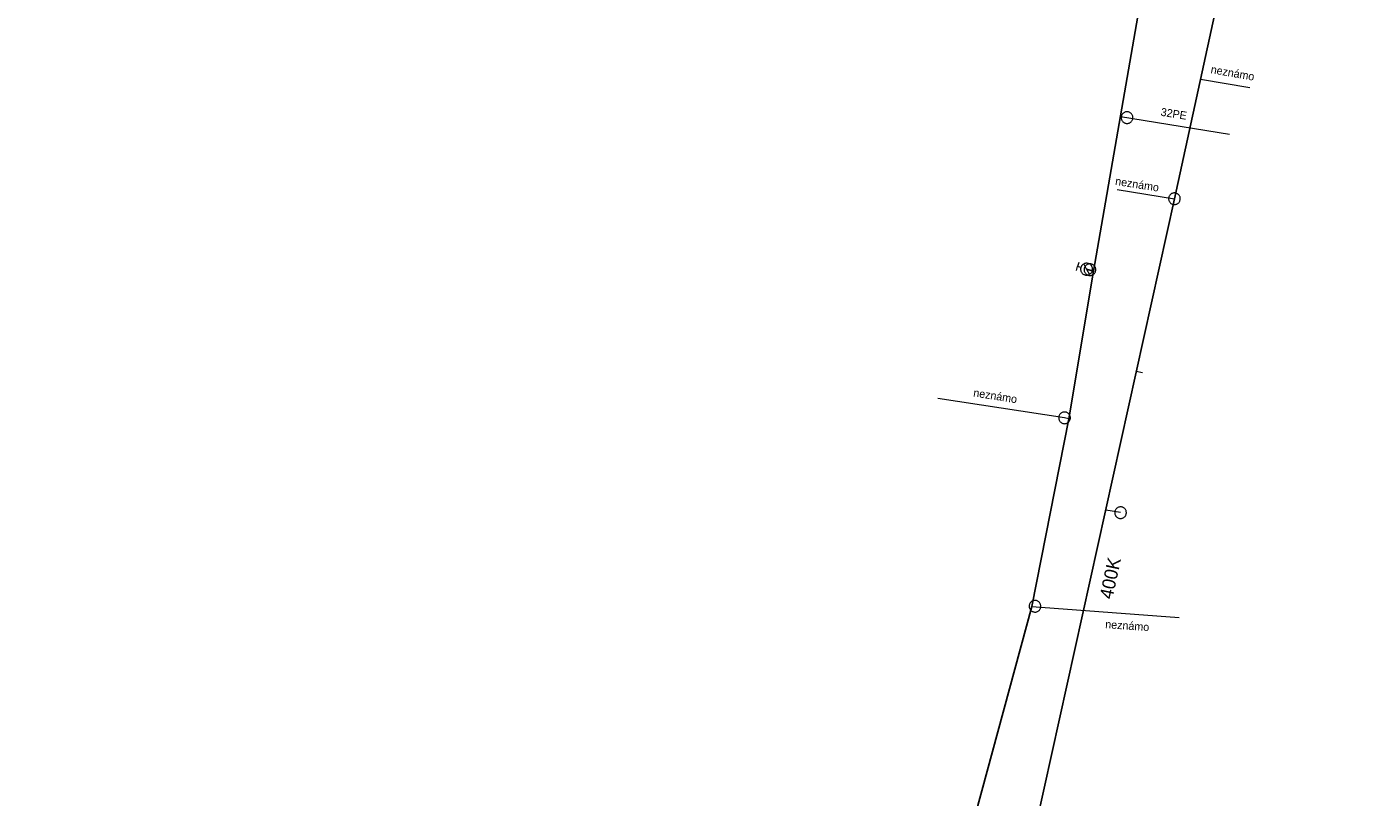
# Model space of a CAD drawing. Extents: x -741806 to -738704, y -1059275 to -1055387.
# Drawn here: x -740275.6 to -740175.5, y -1056677.8 to -1056620 of the extents above; entities that cross this region are included whole.
import ezdxf

# ---------------------------------------------------------------- set-up
doc = ezdxf.new("R2010")
doc.units = 0
doc.header["$LTSCALE"] = 0.4
for name, color, linetype, lineweight in [('2', 7, 'Continuous', 25), ('21', 7, 'Continuous', 13), ('3', 7, 'Continuous', 13), ('46', 7, 'Continuous', 13), ('50', 7, 'Continuous', 13), ('51', 7, 'Continuous', 13), ('52', 7, 'Continuous', 25), ('56', 7, 'Continuous', 13)]:
    doc.layers.add(name, color=color, linetype=linetype, lineweight=lineweight)
for name, color, linetype in [('5', 7, 'Continuous'), ('54', 7, 'Continuous'), ('55', 7, 'Continuous')]:
    doc.layers.add(name, color=color, linetype=linetype)

msp = doc.modelspace()

# ---------------------------------------------------------------- linework, layer by layer
at = {"layer": '2'}
msp.add_lwpolyline([(-740211.579, -1056705.889), (-740203.5, -1056696.159), (-740199.899, -1056679.69), (-740189.57, -1056632.889), (-740177.46, -1056577.32)], dxfattribs=at)
at = {"layer": '21'}
for p, q in [((-740193.623, -1056626.724), (-740185.451, -1056628.048)), ((-740200.254, -1056663.476), (-740189.215, -1056664.296))]:
    msp.add_line(p, q, dxfattribs=at)
msp.add_lwpolyline([(-740197.478, -1056649.388), (-740197.807, -1056649.32), (-740207.3, -1056647.87)], dxfattribs=at)
at = {"layer": '3'}
msp.add_lwpolyline([(-740189.474, -1056632.461), (-740189.519, -1056632.454), (-740189.565, -1056632.451), (-740189.611, -1056632.453), (-740189.656, -1056632.46), (-740189.7, -1056632.471), (-740189.744, -1056632.487), (-740189.784, -1056632.508), (-740189.823, -1056632.532), (-740189.858, -1056632.561), (-740189.891, -1056632.593), (-740189.92, -1056632.629), (-740189.946, -1056632.667), (-740189.966, -1056632.708), (-740189.984, -1056632.75), (-740189.996, -1056632.794), (-740190.004, -1056632.84), (-740190.006, -1056632.885), (-740190.004, -1056632.931), (-740189.997, -1056632.976), (-740189.985, -1056633.021), (-740189.969, -1056633.063), (-740189.949, -1056633.104), (-740189.924, -1056633.143), (-740189.896, -1056633.179), (-740189.864, -1056633.212), (-740189.828, -1056633.24), (-740189.791, -1056633.266), (-740189.749, -1056633.287), (-740189.707, -1056633.304), (-740189.662, -1056633.316), (-740189.618, -1056633.323), (-740189.573, -1056633.326), (-740189.526, -1056633.324), (-740189.48, -1056633.317), (-740189.437, -1056633.306), (-740189.394, -1056633.29), (-740189.353, -1056633.269), (-740189.314, -1056633.244), (-740189.279, -1056633.216), (-740189.246, -1056633.184), (-740189.217, -1056633.149), (-740189.191, -1056633.11), (-740189.17, -1056633.07), (-740189.153, -1056633.028), (-740189.141, -1056632.983), (-740189.133, -1056632.938), (-740189.13, -1056632.892), (-740189.133, -1056632.847), (-740189.14, -1056632.801), (-740189.152, -1056632.757), (-740189.168, -1056632.714), (-740189.187, -1056632.673), (-740189.213, -1056632.635), (-740189.241, -1056632.599), (-740189.273, -1056632.566), (-740189.309, -1056632.536), (-740189.346, -1056632.512), (-740189.388, -1056632.49), (-740189.43, -1056632.474), (-740189.473, -1056632.461)], dxfattribs=at)
at = {"layer": '46'}
msp.add_lwpolyline([(-740194.04, -1056656.356), (-740194.045, -1056656.401), (-740194.046, -1056656.447), (-740194.041, -1056656.493), (-740194.032, -1056656.537), (-740194.019, -1056656.581), (-740194, -1056656.624), (-740193.978, -1056656.663), (-740193.952, -1056656.701), (-740193.921, -1056656.734), (-740193.887, -1056656.765), (-740193.85, -1056656.793), (-740193.811, -1056656.817), (-740193.769, -1056656.835), (-740193.726, -1056656.85), (-740193.681, -1056656.86), (-740193.636, -1056656.866), (-740193.59, -1056656.865), (-740193.545, -1056656.862), (-740193.499, -1056656.852), (-740193.456, -1056656.838), (-740193.414, -1056656.82), (-740193.375, -1056656.798), (-740193.337, -1056656.771), (-740193.302, -1056656.741), (-740193.271, -1056656.707), (-740193.245, -1056656.67), (-740193.221, -1056656.631), (-740193.202, -1056656.589), (-740193.187, -1056656.546), (-740193.178, -1056656.501), (-740193.172, -1056656.456), (-740193.171, -1056656.41), (-740193.176, -1056656.364), (-740193.185, -1056656.319), (-740193.198, -1056656.276), (-740193.217, -1056656.233), (-740193.239, -1056656.194), (-740193.266, -1056656.156), (-740193.296, -1056656.123), (-740193.33, -1056656.092), (-740193.367, -1056656.064), (-740193.406, -1056656.04), (-740193.447, -1056656.021), (-740193.491, -1056656.007), (-740193.536, -1056655.997), (-740193.581, -1056655.991), (-740193.627, -1056655.991), (-740193.672, -1056655.995), (-740193.718, -1056656.005), (-740193.761, -1056656.019), (-740193.803, -1056656.037), (-740193.843, -1056656.059), (-740193.88, -1056656.086), (-740193.915, -1056656.116), (-740193.946, -1056656.15), (-740193.973, -1056656.187), (-740193.996, -1056656.226), (-740194.015, -1056656.268), (-740194.03, -1056656.311), (-740194.04, -1056656.355)], dxfattribs=at)
at = {"layer": '50'}
for p, q in [((-740196.912, -1056638.266), (-740196.824, -1056637.971)), ((-740196.736, -1056637.677), (-740196.824, -1056637.971)), ((-740196.584, -1056638.043), (-740196.824, -1056637.971)), ((-740196.155, -1056638.17), (-740196.364, -1056637.779)), ((-740196.155, -1056638.17), (-740195.942, -1056638.564))]:
    msp.add_line(p, q, dxfattribs=at)
msp.add_lwpolyline([(-740196.024, -1056637.745), (-740196.072, -1056637.734), (-740196.118, -1056637.726), (-740196.165, -1056637.725), (-740196.211, -1056637.729), (-740196.255, -1056637.736), (-740196.302, -1056637.75), (-740196.344, -1056637.768), (-740196.387, -1056637.79), (-740196.426, -1056637.814), (-740196.46, -1056637.846), (-740196.493, -1056637.879), (-740196.524, -1056637.915), (-740196.546, -1056637.956), (-740196.567, -1056637.998), (-740196.583, -1056638.041), (-740196.593, -1056638.086), (-740196.602, -1056638.13), (-740196.602, -1056638.178), (-740196.599, -1056638.225), (-740196.591, -1056638.272), (-740196.578, -1056638.316), (-740196.56, -1056638.36), (-740196.538, -1056638.401), (-740196.513, -1056638.439), (-740196.482, -1056638.476), (-740196.449, -1056638.509), (-740196.413, -1056638.536), (-740196.373, -1056638.563), (-740196.33, -1056638.581), (-740196.288, -1056638.6), (-740196.241, -1056638.611), (-740196.195, -1056638.616), (-740196.15, -1056638.618), (-740196.102, -1056638.616), (-740196.056, -1056638.606), (-740196.011, -1056638.595), (-740195.969, -1056638.576), (-740195.926, -1056638.556), (-740195.886, -1056638.528), (-740195.852, -1056638.498), (-740195.819, -1056638.463), (-740195.791, -1056638.427), (-740195.766, -1056638.389), (-740195.744, -1056638.345), (-740195.728, -1056638.302), (-740195.718, -1056638.257), (-740195.712, -1056638.21), (-740195.71, -1056638.163), (-740195.713, -1056638.117), (-740195.721, -1056638.07), (-740195.734, -1056638.026), (-740195.751, -1056637.981), (-740195.773, -1056637.942), (-740195.798, -1056637.903), (-740195.83, -1056637.868), (-740195.862, -1056637.834), (-740195.899, -1056637.805), (-740195.939, -1056637.782), (-740195.981, -1056637.762)], close=True, dxfattribs=at)
at = {"layer": '51'}
for points in [[(-740192.69, -1056626.876), (-740192.685, -1056626.831), (-740192.685, -1056626.786), (-740192.689, -1056626.739), (-740192.698, -1056626.695), (-740192.713, -1056626.651), (-740192.731, -1056626.609), (-740192.754, -1056626.57), (-740192.78, -1056626.532), (-740192.811, -1056626.499), (-740192.845, -1056626.468), (-740192.882, -1056626.441), (-740192.922, -1056626.417), (-740192.963, -1056626.398), (-740193.007, -1056626.384), (-740193.052, -1056626.375), (-740193.097, -1056626.369), (-740193.143, -1056626.369), (-740193.188, -1056626.374), (-740193.233, -1056626.384), (-740193.277, -1056626.398), (-740193.319, -1056626.416), (-740193.359, -1056626.438), (-740193.396, -1056626.466), (-740193.43, -1056626.496), (-740193.461, -1056626.53), (-740193.488, -1056626.567), (-740193.511, -1056626.606), (-740193.53, -1056626.649), (-740193.544, -1056626.692), (-740193.554, -1056626.737), (-740193.558, -1056626.782), (-740193.559, -1056626.827), (-740193.554, -1056626.874), (-740193.545, -1056626.918), (-740193.531, -1056626.962), (-740193.512, -1056627.004), (-740193.489, -1056627.043), (-740193.463, -1056627.081), (-740193.432, -1056627.114), (-740193.398, -1056627.145), (-740193.361, -1056627.172), (-740193.322, -1056627.196), (-740193.28, -1056627.214), (-740193.237, -1056627.229), (-740193.192, -1056627.238), (-740193.146, -1056627.244), (-740193.1, -1056627.243), (-740193.055, -1056627.239), (-740193.01, -1056627.229), (-740192.966, -1056627.215), (-740192.924, -1056627.197), (-740192.884, -1056627.175), (-740192.848, -1056627.147), (-740192.813, -1056627.117), (-740192.782, -1056627.083), (-740192.755, -1056627.046), (-740192.733, -1056627.007), (-740192.714, -1056626.964), (-740192.7, -1056626.921), (-740192.69, -1056626.877)], [(-740196.326, -1056638.092), (-740196.336, -1056638.136), (-740196.341, -1056638.181), (-740196.341, -1056638.228), (-740196.337, -1056638.273), (-740196.328, -1056638.318), (-740196.314, -1056638.362), (-740196.295, -1056638.403), (-740196.273, -1056638.444), (-740196.246, -1056638.48), (-740196.216, -1056638.514), (-740196.182, -1056638.546), (-740196.145, -1056638.573), (-740196.106, -1056638.597), (-740196.064, -1056638.615), (-740196.02, -1056638.629), (-740195.975, -1056638.64), (-740195.93, -1056638.645), (-740195.885, -1056638.645), (-740195.839, -1056638.64), (-740195.793, -1056638.631), (-740195.75, -1056638.617), (-740195.708, -1056638.599), (-740195.668, -1056638.576), (-740195.631, -1056638.55), (-740195.597, -1056638.519), (-740195.566, -1056638.485), (-740195.539, -1056638.449), (-740195.516, -1056638.408), (-740195.497, -1056638.367), (-740195.482, -1056638.323), (-740195.473, -1056638.279), (-740195.468, -1056638.234), (-740195.467, -1056638.187), (-740195.471, -1056638.143), (-740195.481, -1056638.097), (-740195.495, -1056638.053), (-740195.513, -1056638.012), (-740195.535, -1056637.971), (-740195.563, -1056637.935), (-740195.593, -1056637.901), (-740195.627, -1056637.87), (-740195.664, -1056637.842), (-740195.703, -1056637.819), (-740195.744, -1056637.8), (-740195.788, -1056637.786), (-740195.833, -1056637.775), (-740195.879, -1056637.771), (-740195.924, -1056637.77), (-740195.97, -1056637.775), (-740196.015, -1056637.785), (-740196.058, -1056637.799), (-740196.1, -1056637.816), (-740196.14, -1056637.839), (-740196.177, -1056637.865), (-740196.212, -1056637.896), (-740196.243, -1056637.93), (-740196.269, -1056637.967), (-740196.293, -1056638.007), (-740196.312, -1056638.048), (-740196.325, -1056638.091)], [(-740198.234, -1056649.231), (-740198.242, -1056649.275), (-740198.244, -1056649.321), (-740198.241, -1056649.367), (-740198.234, -1056649.412), (-740198.222, -1056649.456), (-740198.205, -1056649.499), (-740198.184, -1056649.539), (-740198.159, -1056649.578), (-740198.129, -1056649.613), (-740198.097, -1056649.645), (-740198.061, -1056649.674), (-740198.023, -1056649.699), (-740197.982, -1056649.72), (-740197.939, -1056649.736), (-740197.895, -1056649.747), (-740197.849, -1056649.754), (-740197.804, -1056649.757), (-740197.758, -1056649.754), (-740197.713, -1056649.746), (-740197.668, -1056649.733), (-740197.626, -1056649.717), (-740197.585, -1056649.696), (-740197.547, -1056649.671), (-740197.512, -1056649.642), (-740197.479, -1056649.609), (-740197.45, -1056649.573), (-740197.426, -1056649.535), (-740197.405, -1056649.494), (-740197.389, -1056649.451), (-740197.377, -1056649.406), (-740197.371, -1056649.362), (-740197.369, -1056649.316), (-740197.372, -1056649.27), (-740197.379, -1056649.225), (-740197.391, -1056649.181), (-740197.408, -1056649.138), (-740197.429, -1056649.098), (-740197.454, -1056649.059), (-740197.483, -1056649.024), (-740197.515, -1056648.992), (-740197.551, -1056648.963), (-740197.59, -1056648.938), (-740197.631, -1056648.918), (-740197.673, -1056648.901), (-740197.718, -1056648.89), (-740197.763, -1056648.883), (-740197.809, -1056648.881), (-740197.854, -1056648.883), (-740197.9, -1056648.891), (-740197.944, -1056648.904), (-740197.987, -1056648.92), (-740198.028, -1056648.941), (-740198.066, -1056648.966), (-740198.101, -1056648.995), (-740198.133, -1056649.028), (-740198.162, -1056649.064), (-740198.186, -1056649.102), (-740198.207, -1056649.144), (-740198.223, -1056649.186), (-740198.234, -1056649.23)], [(-740199.588, -1056663.477), (-740199.586, -1056663.432), (-740199.59, -1056663.387), (-740199.599, -1056663.341), (-740199.612, -1056663.298), (-740199.629, -1056663.256), (-740199.651, -1056663.215), (-740199.678, -1056663.178), (-740199.707, -1056663.143), (-740199.741, -1056663.112), (-740199.777, -1056663.084), (-740199.816, -1056663.06), (-740199.858, -1056663.04), (-740199.901, -1056663.025), (-740199.945, -1056663.015), (-740199.991, -1056663.009), (-740200.037, -1056663.008), (-740200.083, -1056663.011), (-740200.127, -1056663.02), (-740200.171, -1056663.034), (-740200.214, -1056663.052), (-740200.254, -1056663.074), (-740200.292, -1056663.099), (-740200.326, -1056663.13), (-740200.358, -1056663.162), (-740200.385, -1056663.2), (-740200.409, -1056663.239), (-740200.428, -1056663.28), (-740200.444, -1056663.324), (-740200.454, -1056663.368), (-740200.46, -1056663.414), (-740200.461, -1056663.459), (-740200.457, -1056663.504), (-740200.448, -1056663.55), (-740200.436, -1056663.593), (-740200.418, -1056663.635), (-740200.396, -1056663.676), (-740200.369, -1056663.713), (-740200.34, -1056663.748), (-740200.306, -1056663.779), (-740200.27, -1056663.807), (-740200.231, -1056663.831), (-740200.189, -1056663.851), (-740200.146, -1056663.865), (-740200.102, -1056663.876), (-740200.056, -1056663.882), (-740200.01, -1056663.883), (-740199.964, -1056663.879), (-740199.92, -1056663.871), (-740199.876, -1056663.857), (-740199.833, -1056663.839), (-740199.793, -1056663.817), (-740199.755, -1056663.792), (-740199.721, -1056663.761), (-740199.69, -1056663.729), (-740199.662, -1056663.691), (-740199.638, -1056663.652), (-740199.619, -1056663.611), (-740199.603, -1056663.567), (-740199.593, -1056663.523), (-740199.588, -1056663.478)]]:
    msp.add_lwpolyline(points, dxfattribs=at)
at = {"layer": '52'}
msp.add_line((-740195.633, -1056638.315), (-740196.16, -1056638.169), dxfattribs=at)
msp.add_lwpolyline([(-740175.489, -1056516.148), (-740182.237, -1056558.509), (-740182.283, -1056558.799), (-740184.208, -1056574.021), (-740186.954, -1056588.264), (-740195.633, -1056638.315), (-740197.478, -1056649.388), (-740200.254, -1056663.476), (-740207.839, -1056691.395), (-740209.772, -1056694), (-740210.063, -1056694.828), (-740213.269, -1056698.987), (-740231.234, -1056717.463), (-740244.285, -1056733.611), (-740248.473, -1056741.574), (-740255.759, -1056760.318), (-740256.949, -1056764.72), (-740259.395, -1056771.79), (-740264.607, -1056786.706), (-740265.408, -1056790.486), (-740270.787, -1056807.514), (-740272.432, -1056813.382), (-740275.537, -1056822.95), (-740275.601, -1056823.152)], dxfattribs=at)
at = {"layer": '56'}
for p, q in [((-740183.909, -1056624.577), (-740187.618, -1056623.936)), ((-740193.875, -1056632.195), (-740189.57, -1056632.889)), ((-740191.952, -1056645.95), (-740192.43, -1056645.848)), ((-740193.609, -1056656.429), (-740194.724, -1056656.242))]:
    msp.add_line(p, q, dxfattribs=at)

# ---------------------------------------------------------------- texts
at = {"layer": '5'}
msp.add_text('400K', height=1, rotation=78, dxfattribs=at).set_placement((-740194.218, -1056662.969))
at = {"layer": '54'}
for s, rotation, p in [('32PE', 351, (-740190.635, -1056626.66)), ('neznámo ', 351, (-740204.675, -1056647.71)), ('neznámo ', 356, (-740194.772, -1056665.086))]:
    msp.add_text(s, height=0.6, rotation=rotation, dxfattribs=at).set_placement(p)
at = {"layer": '55'}
for rotation, p in [(350, (-740186.883, -1056623.465)), (351, (-740194.041, -1056631.842))]:
    msp.add_text('neznámo ', height=0.6, rotation=rotation, dxfattribs=at).set_placement(p)

doc.saveas('drawing.dxf')
